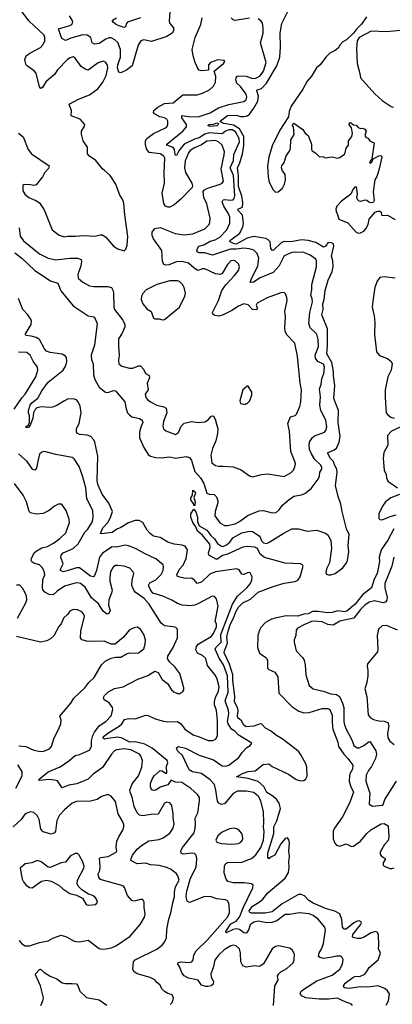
# Model space of a CAD drawing. Extents: x 1839239 to 1929705, y 762242 to 910352.
# Tile 315 of 429: x 1875264 to 1878688, y 872965 to 882019. Entities that reach past the tile are written whole.
import ezdxf

# ---------------------------------------------------------------- set-up
doc = ezdxf.new("R2010")
doc.units = 0

msp = doc.modelspace()

# ---------------------------------------------------------------- linework, layer by layer
at = {"layer": '0CON10XD'}
for points in [[(1875254.6, 880974.6), (1875295, 880940.8), (1875342.2, 880825), (1875374, 880784), (1875534, 880675), (1875529.7, 880650.3), (1875495.7, 880614.3), (1875475, 880573.3), (1875415, 880498.8), (1875395, 880493.8), (1875365, 880501.2), (1875305, 880502.5), (1875292.5, 880495), (1875293.3, 880445), (1875310, 880415), (1875347.5, 880385), (1875412.5, 880355), (1875445, 880334), (1875489.6, 880269.6), (1875564, 880085), (1875625.8, 880035.8), (1875675, 880022.5), (1875705, 880029.5), (1875775, 880027.1), (1875855, 880035.6), (1875955, 880029.4), (1876005, 880041.9), (1876025, 880040.6), (1876055, 880020), (1876125, 879936.7), (1876165, 879912.5), (1876225, 879893.3), (1876240.7, 879909.3), (1876253.3, 879945), (1876259.2, 880025), (1876230.8, 880225), (1876222.3, 880332.3), (1876209.5, 880369.5), (1876185.8, 880405.8), (1876147.1, 880505), (1876095.6, 880585), (1876045, 880631.4), (1876025, 880646), (1875965, 880723.3), (1875905, 880763.8), (1875886.7, 880785), (1875887.3, 880847.3), (1875847.1, 880905), (1875832.5, 880965), (1875832, 880995), (1875859.5, 881040.5), (1875861.5, 881055), (1875820, 881105), (1875736.7, 881135), (1875738.9, 881185), (1875718.8, 881235), (1875725.9, 881244.1), (1875803.6, 881286.4), (1875905, 881328.9), (1875985, 881385.7), (1876029.5, 881445), (1876060, 881505), (1876073.5, 881575), (1876069.8, 881599.8), (1876056.4, 881626.4), (1876035, 881638.6), (1875985, 881623.3), (1875895, 881554.4), (1875864.7, 881564.7), (1875829.4, 881589.4), (1875775, 881666), (1875755, 881676.2), (1875728.3, 881668.3), (1875705, 881652.5), (1875611.1, 881558.9), (1875584, 881515), (1875505, 881447.1), (1875475, 881396.7), (1875457.5, 881387.5), (1875445, 881400), (1875415, 881526), (1875397, 881547), (1875327.8, 881597.8), (1875320, 881610), (1875312.4, 881652.4), (1875322.5, 881685), (1875358.3, 881711.7), (1875456.8, 881763.2), (1875480.1, 881789.9), (1875495.4, 881825), (1875496.2, 881855), (1875490, 881875), (1875351.5, 882005), (1875282.5, 882095)], [(1876644.7, 882095), (1876638.8, 882005), (1876645, 881984.3), (1876677.5, 881942.5), (1876676.7, 881915), (1876665.7, 881895), (1876616.1, 881863.9), (1876475, 881816.9), (1876405, 881834.2), (1876376.6, 881823.4), (1876354.3, 881785.7), (1876299.3, 881595), (1876245, 881554), (1876195, 881530.8), (1876175, 881536), (1876162.8, 881575), (1876166.5, 881605), (1876191.5, 881675), (1876189.4, 881745), (1876165, 881807.8), (1876140, 881835), (1876105, 881850.4), (1876085, 881852.1), (1876055, 881839.2), (1875995, 881798.4), (1875952.9, 881792.9), (1875930.6, 881805), (1875916.7, 881855), (1875885, 881876.6), (1875845, 881878.4), (1875735, 881848.8), (1875685, 881826.5), (1875651.4, 881845), (1875640.9, 881870.9), (1875620.8, 881935), (1875726, 881964), (1875742.5, 881975), (1875751.1, 881995), (1875747.8, 882015), (1875722.9, 882055)], [(1877628.6, 874651.4), (1877660.7, 874765), (1877649.3, 874815), (1877625, 874851.3), (1877582.7, 874885), (1877535, 874912.2), (1877508.6, 874968.6), (1877455, 875011.9), (1877365, 875040.6), (1877256.7, 875055), (1877312, 875088), (1877365, 875106.2), (1877428.1, 875111.9), (1877501.7, 875168.3), (1877554.4, 875174.4), (1877585, 875151.2), (1877735, 875081.5), (1877805, 875031.9), (1877845, 875018.1), (1877876.8, 875023.2), (1877893.6, 875036.4), (1877905, 875062.5), (1877903.1, 875145), (1877893.8, 875175), (1877848.7, 875258.7), (1877831.1, 875285), (1877805, 875307.1), (1877676.5, 875406.5), (1877625, 875435.9), (1877569.8, 875479.8), (1877522.7, 875505), (1877491, 875541), (1877475, 875544.1), (1877417.1, 875522.9), (1877345, 875515.3), (1877325, 875532.3), (1877301.8, 875571.8), (1877269.6, 875599.6), (1877265.8, 875615), (1877272.2, 875665), (1877266.9, 875695), (1877236.9, 875745), (1877241.6, 875795), (1877223.8, 875945), (1877223.6, 875995), (1877191.1, 876091.1), (1877144.8, 876195.2), (1877147.2, 876215), (1877175.2, 876285), (1877168.4, 876345), (1877180.8, 876395), (1877198.3, 876455), (1877230.7, 876525), (1877249.4, 876575), (1877275, 876617.4), (1877314.7, 876655), (1877385, 876688.8), (1877457, 876753), (1877595, 876807.9), (1877695, 876836.6), (1877795, 876853.3), (1877819.4, 876865), (1877841.2, 876895), (1877868.9, 876995), (1877864.4, 877005), (1877843.8, 877015), (1877705, 877022.1), (1877515, 877071.8), (1877474.7, 877105), (1877450.6, 877155), (1877425, 877167.1), (1877355, 877174.5), (1877315, 877168), (1877174.4, 877105), (1877128.7, 877091.3), (1877075, 877055.8), (1877001.2, 877095), (1877000.8, 877115), (1877015.5, 877164.5), (1877011.2, 877195), (1876940.9, 877280.9), (1876899.1, 877315), (1876884.3, 877355), (1876855.6, 877395), (1876836.2, 877445), (1876838, 877475), (1876865, 877517.5), (1876884.4, 877494.4), (1876897.3, 877445), (1876898.8, 877405), (1876913.9, 877363.9), (1876985, 877323.3), (1877021.9, 877275), (1877055, 877246.1), (1877082.2, 877202.2), (1877118.1, 877178.1), (1877135, 877174.4), (1877165, 877188.5), (1877194.3, 877215), (1877224.3, 877255), (1877305, 877299.6), (1877375, 877315.3), (1877405, 877310.9), (1877465, 877272.1), (1877475, 877261.4), (1877486.2, 877225), (1877505, 877208.9), (1877535, 877203.2), (1877564.2, 877215.8), (1877685, 877294.5), (1877765, 877336.5), (1877825, 877336.5), (1877905, 877316.4), (1877995, 877323.9), (1878075, 877298.2), (1878099.4, 877279.4), (1878123.8, 877225), (1878129.4, 877155), (1878110.5, 877025), (1878085, 876970), (1878078, 876935), (1878085, 876920), (1878103, 876913), (1878125, 876913.3), (1878165, 876925.6), (1878232.7, 876977.3), (1878268.2, 877025), (1878277, 877045), (1878290.5, 877125), (1878284.3, 877185), (1878292.4, 877285), (1878267.4, 877337.4), (1878226.6, 877496.6), (1878215.7, 877565), (1878189.7, 877635), (1878167.7, 877735), (1878181.8, 877855), (1878178.4, 877885), (1878156.7, 877925), (1878148.2, 877955), (1878120.9, 877985), (1878094, 878035), (1878155, 878062.5), (1878175, 878078.6), (1878200.8, 878135), (1878208.2, 878185), (1878191.6, 878315), (1878193, 878425), (1878152.7, 878535), (1878161.6, 878655), (1878147.5, 878745), (1878147.9, 878785), (1878134.1, 878865), (1878087.1, 878945), (1878094.1, 879025), (1878093.8, 879175), (1878041.5, 879305), (1878053.4, 879355), (1878051.1, 879405), (1878061.9, 879445), (1878071.1, 879528.9), (1878100.4, 879625), (1878136.5, 879703.5), (1878143.9, 879746.1), (1878142.6, 879802.6), (1878130.2, 879845), (1878152.3, 879935), (1878147.4, 879957.4), (1878125, 879968.8), (1878095, 879965.4), (1878075, 879935.6), (1878055, 879925.5), (1877985, 879969.2), (1877915, 879988.4), (1877855, 879994.7), (1877755, 879976.2), (1877695, 879977.8), (1877671, 879969), (1877595, 879896.9), (1877585, 879898.1), (1877573.4, 879915), (1877565, 879977.5), (1877548.1, 879995), (1877525.8, 880005.8), (1877415, 880025.4), (1877355, 880008.2), (1877255, 879955.2), (1877235, 879956.6), (1877197.8, 879975), (1877196.5, 879985), (1877205.5, 879995), (1877286.1, 880055), (1877314.7, 880115), (1877322, 880145), (1877312.1, 880222.1), (1877272.5, 880265), (1877270, 880275), (1877310.8, 880295), (1877316.2, 880333.8), (1877304.9, 880395), (1877274.9, 880485), (1877276, 880585), (1877267.1, 880655), (1877288.7, 880701.3), (1877310.5, 880785), (1877323.4, 880865), (1877323.5, 880943.5), (1877285.6, 881015.6), (1877227.9, 881047.9), (1877140.8, 881065), (1877108.3, 881078.3), (1877106.7, 881085), (1877175, 881136.9), (1877255, 881140.5), (1877295, 881128.1), (1877325, 881127.8), (1877354.5, 881135), (1877375, 881150.6), (1877415.4, 881204.6), (1877451.4, 881268.6), (1877458.8, 881315), (1877444.4, 881365), (1877447.6, 881372.4), (1877485, 881385.5), (1877532.8, 881435), (1877626.7, 881595), (1877655.4, 881675), (1877661.9, 881765), (1877658.1, 881895), (1877674.4, 881985), (1877730, 882095)], [(1875218.9, 879875), (1875284.8, 879824.8), (1875402.3, 879712.3), (1875547.2, 879617.2), (1875615.5, 879595.5), (1875641.4, 879525), (1875755, 879386.9), (1875895, 879296), (1875945, 879285.8), (1875959.3, 879269.3), (1875976.9, 879225), (1875951.8, 879025), (1875920.3, 878935), (1875924.1, 878895), (1875940.3, 878855), (1875942.3, 878752.3), (1875955, 878710), (1875995, 878640.8), (1876053.4, 878593.4), (1876075, 878590.9), (1876125, 878608.8), (1876145.4, 878605), (1876229.5, 878505), (1876241.7, 878441.7), (1876256.5, 878405), (1876272.2, 878385), (1876295.4, 878365.4), (1876365, 878352.2), (1876390.8, 878335), (1876396.7, 878315), (1876377.1, 878272.9), (1876364.1, 878225), (1876366.8, 878175), (1876404.1, 878085), (1876445, 878019.2), (1876465, 878005.7), (1876515.8, 877994.2), (1876565, 877990.6), (1876645, 877999.4), (1876695, 877985.5), (1876795, 878003.1), (1876825, 877994), (1876843.7, 877963.7), (1876874.6, 877864.6), (1876927.3, 877807.3), (1876955.4, 877755), (1876985, 877665.8), (1877005, 877654.5), (1877052.9, 877652.9), (1877071.9, 877631.9), (1877084.3, 877595), (1877084.2, 877575.8), (1877060.8, 877495), (1877059.1, 877455), (1877102.4, 877392.4), (1877145, 877368.1), (1877175, 877367.5), (1877245, 877383.5), (1877285, 877403.6), (1877365, 877462.2), (1877465, 877502.5), (1877505, 877504.2), (1877585, 877484), (1877621.7, 877488.3), (1877648.8, 877511.2), (1877678, 877555), (1877724, 877595), (1877785, 877635.8), (1877855, 877648.8), (1877885, 877660.8), (1877943.5, 877706.5), (1878007.1, 877792.9), (1878018.8, 877821.2), (1878023.3, 877856.7), (1878040.9, 877885), (1878040, 877905), (1878029.3, 877925), (1877977.6, 877975), (1877945, 878026.9), (1877928.7, 878065), (1877924.9, 878105), (1877928.6, 878135), (1877950.6, 878175), (1877975, 878191.9), (1878065, 878226), (1878077.9, 878242.1), (1878086.1, 878273.9), (1878077.1, 878337.1), (1878030.4, 878425), (1878022.1, 878475), (1878029.2, 878549.2), (1878019.7, 878625), (1878034.6, 878665), (1878039.6, 878715), (1878058.4, 878765), (1878066.7, 878825), (1878055, 878850.6), (1878005, 878875.5), (1877981.6, 878905), (1877980.3, 878935), (1878009.8, 879015), (1878008, 879078), (1877995.7, 879125.7), (1877935, 879183.8), (1877922.3, 879225), (1877931.9, 879325), (1877954.3, 879424.3), (1877952.7, 879452.7), (1877940.6, 879485), (1877950.4, 879535), (1877947.8, 879585), (1877993.1, 879745), (1877991.9, 879801.9), (1877985, 879817.1), (1877935, 879852.9), (1877875, 879878.2), (1877795, 879882), (1877765, 879877.8), (1877695, 879848.5), (1877650.3, 879755), (1877593.5, 879695), (1877475, 879644.6), (1877414.4, 879604.4), (1877383.3, 879603.3), (1877390.6, 879630.6), (1877451.8, 879755), (1877461.6, 879825), (1877447.5, 879867.5), (1877415, 879897.9), (1877372, 879912), (1877325, 879917.6), (1877252.9, 879907.1), (1877201.8, 879908.2), (1877035, 879852.9), (1876965, 879873.8), (1876913.5, 879873.5), (1876895.6, 879885), (1876893.6, 879893.6), (1876897.1, 879915), (1876910, 879935), (1876955, 879949.5), (1877015, 879982.8), (1877060, 879995), (1877105, 880017.7), (1877167.8, 880085), (1877196.4, 880146.4), (1877196.2, 880203.8), (1877184.1, 880235), (1877140.2, 880305), (1877125.4, 880345), (1877135, 880362.5), (1877145, 880365.9), (1877205, 880358.2), (1877225, 880362.2), (1877236.5, 880375), (1877242, 880398), (1877230.1, 880585), (1877198.8, 880655), (1877227.8, 880725), (1877231.7, 880778.3), (1877285.3, 880894.7), (1877281.4, 880925), (1877246.5, 880986.5), (1877215.6, 881005), (1877185, 881006), (1877157.1, 880995), (1877125, 880970), (1877005, 880977.6), (1876965, 880966), (1876915, 880931.6), (1876869.9, 880920.1), (1876774.6, 880875), (1876727.2, 880812.8), (1876705, 880768.5), (1876694.1, 880775), (1876686, 880825), (1876675, 880843.5), (1876625, 880860.9), (1876617.5, 880865), (1876615.7, 880875), (1876764.7, 880995), (1876795.8, 881034.2), (1876795.7, 881055), (1876755.5, 881115), (1876753, 881137), (1876815, 881128.2), (1876905, 881126.6), (1877015, 881162.1), (1877090.3, 881209.7), (1877185, 881239.6), (1877323.4, 881266.6), (1877345, 881282.5), (1877352, 881308), (1877346, 881335), (1877294.6, 881405), (1877259.6, 881435), (1877250.7, 881465), (1877252.9, 881485), (1877262, 881498), (1877275, 881502), (1877345, 881498.7), (1877405, 881478.6), (1877435, 881480), (1877475, 881504), (1877505.5, 881544.5), (1877530.3, 881625), (1877476.2, 881805), (1877500.5, 881895), (1877502.8, 881942.8), (1877496.4, 881986.4), (1877479.7, 882009.7), (1877455, 882025.7)], [(1876375, 882037.3), (1876253.9, 881996.1), (1876244.4, 881985), (1876235.5, 881954.5), (1876221.9, 881948.1), (1876155, 881971.8), (1876124, 881995), (1876116, 882005), (1876118, 882015), (1876154.1, 882035.9)], [(1876725, 878221.2), (1876748.7, 878281.3), (1876775, 878310), (1876847.3, 878322.7), (1876905, 878314.4), (1876965, 878321.4), (1876995, 878337.8), (1877025, 878372.5), (1877037, 878377), (1877045, 878373.8), (1877060.6, 878345), (1877086.2, 878256.2), (1877083.5, 878215), (1877067.8, 878145), (1877035.7, 878075), (1877019.4, 878015), (1877031.4, 877945), (1877065, 877919.4), (1877092.4, 877912.4), (1877135, 877914.3), (1877225, 877905.5), (1877299.1, 877879.1), (1877375, 877824.3), (1877405, 877814.4), (1877485, 877835.5), (1877545, 877841.1), (1877695, 877819.2), (1877760, 877855), (1877780, 877875), (1877794, 877906), (1877798, 877935), (1877794, 877955), (1877757, 878047), (1877742.9, 878235), (1877728.8, 878305), (1877754.3, 878365.7), (1877795, 878378), (1877807.4, 878392.6), (1877837.4, 878462.6), (1877846.9, 878505), (1877853.3, 878615), (1877841.9, 878675), (1877818.5, 878925), (1877793.3, 879045), (1877720.6, 879120.6), (1877704.5, 879154.5), (1877701.1, 879185), (1877707.5, 879285), (1877701.2, 879335), (1877723.3, 879435), (1877720, 879465), (1877707, 879497), (1877695, 879510), (1877665, 879506.7), (1877539.7, 879460.3), (1877446.6, 879413.4), (1877436, 879395), (1877447.5, 879365), (1877445, 879352), (1877405, 879354.2), (1877365, 879397.5), (1877325, 879404.4), (1877275, 879383.3), (1877214.7, 879345.3), (1877135, 879306.1), (1877095, 879293.8), (1877057.1, 879297.1), (1877040, 879310), (1877037.1, 879325), (1877091.4, 879435), (1877121.5, 879528.5), (1877158.7, 879581.3), (1877239.2, 879665), (1877275, 879712), (1877284.3, 879745), (1877275.7, 879775), (1877245, 879800.8), (1877225, 879805.6), (1877205, 879802), (1877175, 879768.8), (1877125, 879683.3), (1877105.8, 879674.2), (1877065, 879682.5), (1876965, 879728.5), (1876945, 879727.8), (1876905, 879713.3), (1876894, 879715), (1876865, 879736.2), (1876815, 879779.2), (1876755, 879795.3), (1876706.5, 879793.5), (1876635.3, 879764.7), (1876605, 879762.5), (1876588.9, 879768.9), (1876576.8, 879796.8), (1876569.2, 879895), (1876493.1, 880005), (1876481.9, 880035), (1876482.5, 880065), (1876505, 880098.8), (1876555, 880107.5), (1876693.4, 880053.4), (1876775, 880040.9), (1876855, 880050), (1876964.2, 880095), (1877004.2, 880135), (1877012.5, 880155), (1877015.8, 880195), (1876983.8, 880325), (1876957.5, 880385), (1876951.4, 880438.6), (1876961.2, 880455), (1876983, 880467), (1877106.2, 880505), (1877124.4, 880515.6), (1877135.8, 880535), (1877116, 880645), (1877144.7, 880775.3), (1877146.1, 880805), (1877125.3, 880865.3), (1877091.5, 880895), (1877065, 880908.1), (1876985, 880903), (1876935, 880869.1), (1876865, 880837.5), (1876830.8, 880815), (1876814.7, 880795), (1876785, 880720), (1876778.2, 880655), (1876788.2, 880615), (1876845.4, 880515.4), (1876851.4, 880495), (1876849.2, 880475), (1876745, 880367.5), (1876685, 880317.5), (1876645, 880296.2), (1876625, 880296.2), (1876604.1, 880304.1), (1876587.7, 880327.7), (1876574.4, 880425), (1876594.5, 880515), (1876593.2, 880613.2), (1876596.8, 880745), (1876590.4, 880765), (1876555, 880786.2), (1876455, 880796.4), (1876430.7, 880830.7), (1876421.8, 880871.8), (1876419.6, 880905), (1876432.3, 880927.7), (1876495, 880970.9), (1876598.3, 881021.7), (1876615.8, 881035), (1876626.7, 881055), (1876627.1, 881085), (1876615.4, 881105), (1876595, 881117.6), (1876552.9, 881125), (1876503.1, 881153.1), (1876494.2, 881165), (1876497.1, 881185), (1876532.5, 881215), (1876595, 881246.7), (1876675, 881253.9), (1876765, 881327.3), (1876895, 881328.9), (1876945, 881342.5), (1877007.2, 881372.8), (1877045, 881408.8), (1877062.5, 881445), (1877066, 881495), (1877052.5, 881545), (1877069.5, 881560.5), (1877136, 881615), (1877148.8, 881635), (1877143.6, 881643.6), (1877085, 881651.1), (1877016.7, 881625), (1877000, 881605), (1877000, 881555), (1876935, 881549.2), (1876915, 881554), (1876900.7, 881570.7), (1876875.8, 881625), (1876857, 881687), (1876850.6, 881745), (1876875.8, 881855), (1876927.5, 881975), (1876940, 882035)], [(1877375, 882033.8), (1877245, 882010), (1877225, 882017.9), (1877206.4, 882035)], [(1878450.9, 882045), (1878405, 881976.7), (1878358.4, 881931.6), (1878332, 881895), (1878267.5, 881835), (1878234.9, 881815.1), (1878207.3, 881785), (1878192.1, 881757.9), (1878165, 881736.2), (1878115, 881712.2), (1878076.7, 881675), (1878024.4, 881605), (1877993.4, 881576.6), (1877945, 881500.8), (1877905, 881452.5), (1877865, 881380), (1877760, 881225), (1877739.4, 881175), (1877734, 881126), (1877655, 881003.3), (1877585, 880860), (1877554.2, 880754.2), (1877541.7, 880671.7), (1877546.7, 880575), (1877556.7, 880525), (1877593.3, 880455), (1877615, 880432.5), (1877640, 880435), (1877679.3, 880470.7), (1877697.5, 880505), (1877706.7, 880545), (1877702.5, 880595), (1877676.2, 880636.2), (1877670, 880655), (1877673.3, 880675), (1877693.3, 880705), (1877713.9, 880766.1), (1877745, 880810), (1877752.5, 880835), (1877757.5, 880915), (1877786.4, 880963.6), (1877780, 881035), (1877772.5, 881045), (1877773, 881057), (1877782.5, 881067.5), (1877865, 881007.5), (1877887.5, 880975), (1877916.7, 880955), (1877947.5, 880875), (1877947.5, 880825), (1877953, 880813), (1877985, 880792.5), (1878015, 880760), (1878055, 880756.7), (1878075, 880747.5), (1878135, 880756.2), (1878185, 880746.2), (1878205, 880750), (1878248.3, 880781.7), (1878256.7, 880795), (1878264.1, 880835.9), (1878286.7, 880865), (1878287.5, 880905), (1878317.5, 880945), (1878322.5, 880975), (1878313, 881023), (1878293.3, 881055), (1878295, 881070), (1878305, 881072.5), (1878333.3, 881053.3), (1878355, 881047.5), (1878375, 881027.5), (1878395, 881017.5), (1878415, 881020), (1878435, 881012.5), (1878447.5, 880995), (1878437.5, 880955), (1878445, 880940), (1878465, 880930), (1878485, 880902.5), (1878522.5, 880885), (1878501.7, 880738.3), (1878487.5, 880725), (1878480, 880705), (1878485, 880700), (1878502.5, 880715), (1878511.7, 880738.3), (1878565, 880767.5), (1878585, 880770), (1878593.3, 880755), (1878564.1, 880635.9), (1878545, 880577.5), (1878526.7, 880545), (1878513.3, 880435), (1878522.5, 880355), (1878513, 880337), (1878495, 880333.3), (1878471.7, 880341.7), (1878455, 880357.5), (1878435, 880360), (1878395, 880347.5), (1878385, 880350), (1878370, 880365), (1878362.5, 880385), (1878370, 880415), (1878363.3, 880465), (1878355, 880482.5), (1878345, 880480), (1878325, 880456), (1878307.1, 880412.9), (1878220.7, 880349.3), (1878179.2, 880305), (1878169.4, 880275), (1878171.4, 880255), (1878186.2, 880226.2), (1878196.7, 880185), (1878280.7, 880150.7), (1878355, 880064.2), (1878375, 880056), (1878395, 880058), (1878425.6, 880074.4), (1878445.6, 880094.4), (1878466, 880135), (1878476.4, 880183.6), (1878531.7, 880248.3), (1878555, 880257.5), (1878575, 880257.5), (1878585, 880250), (1878588.8, 880225), (1878595, 880218.8), (1878645, 880221.2), (1878715, 880181.2)], [(1878795, 881921.2), (1878635, 881906), (1878495, 881912), (1878385, 881855.8), (1878366, 881825), (1878360, 881755), (1878365.8, 881615), (1878391.2, 881525), (1878396.2, 881485), (1878527.3, 881337.3), (1878595.5, 881275.5), (1878679.4, 881219.4), (1878695, 881215.8)], [(1877015, 881036.9), (1876993.3, 881045), (1877006.7, 881055), (1877045, 881059.1), (1877075, 881070.6), (1877090, 881065), (1877089.2, 881055), (1877075, 881043.1), (1877015, 881036.9)], [(1875260, 880105), (1875268.7, 880028.7), (1875298.6, 879985), (1875445, 879865.6), (1875527, 879827), (1875595, 879811.5), (1875725.5, 879824.5), (1875795, 879824.4), (1875828.8, 879815), (1875832.9, 879795), (1875827.1, 879755), (1875797.8, 879675), (1875802.8, 879642.8), (1875844.6, 879604.6), (1875905, 879570), (1875945, 879564.3), (1876075, 879564.3), (1876108.8, 879555), (1876121.3, 879531.3), (1876125.5, 879505.5), (1876128.5, 879375), (1876135, 879354.2), (1876211.9, 879255), (1876231.9, 879215), (1876229.4, 879195), (1876205, 879136.2), (1876171.4, 879085), (1876171.1, 879015), (1876179.4, 878935), (1876170.8, 878885), (1876176, 878855), (1876202.1, 878832.1), (1876273.2, 878813.2), (1876305, 878815.5), (1876355, 878834.6), (1876375, 878835.5), (1876402.7, 878805), (1876421.9, 878765), (1876455, 878747.1), (1876456.9, 878725), (1876437, 878675), (1876443.5, 878615), (1876417.5, 878575), (1876424.6, 878544.6), (1876439.2, 878525), (1876466, 878506), (1876525, 878474.6), (1876589.6, 878459.6), (1876611.4, 878445), (1876615.6, 878405), (1876585.6, 878325), (1876580.6, 878280.6), (1876586.2, 878255), (1876608.3, 878238.3), (1876695, 878204.3), (1876725, 878221.2)], [(1878715, 879641.1), (1878615, 879655.6), (1878575, 879649.2), (1878550, 879615), (1878527.8, 879555), (1878512.1, 879455), (1878504.6, 879375), (1878522.1, 879295), (1878527.9, 879235), (1878523.5, 879125), (1878543.5, 878965), (1878571.7, 878931.7), (1878645, 878904.3), (1878678, 878875), (1878687.5, 878855), (1878677.8, 878795), (1878648.1, 878735), (1878624.4, 878614.4), (1878622.2, 878545), (1878632.9, 878405), (1878646, 878385), (1878675, 878364.2), (1878705, 878354.3)], [(1876575, 879257.5), (1876595, 879262.5), (1876733.3, 879375), (1876782, 879475), (1876787.5, 879505), (1876775.5, 879555.5), (1876762, 879585), (1876731.7, 879611.7), (1876715, 879617.5), (1876645, 879616.5), (1876525.6, 879584.4), (1876425.7, 879534.3), (1876395, 879500), (1876385, 879477.5), (1876380.8, 879445), (1876395, 879406.7), (1876435, 879356.2), (1876473.3, 879335), (1876492.5, 879275), (1876505, 879267.5), (1876545, 879267.5), (1876575, 879257.5)], [(1878322.5, 872955), (1878315, 872966.7), (1878255, 872986), (1878180.7, 873020.7), (1878105, 873011.8), (1878015, 873012.7), (1877892.5, 873025), (1877853.2, 873043.2), (1877842, 873065), (1877850, 873085), (1877865, 873098), (1877995, 873180), (1878137.4, 873232.6), (1878205, 873286.9), (1878231.9, 873335), (1878235.5, 873375.5), (1878227.5, 873395), (1878215, 873405.7), (1878175, 873408.1), (1878135, 873396.7), (1878055, 873386.9), (1878022.5, 873395), (1878010, 873405), (1878015, 873437.8), (1878038.1, 873471.9), (1878057.3, 873525), (1878074.6, 873645), (1878068.5, 873675), (1878005, 873751.9), (1877961.2, 873781.2), (1877925, 873796.2), (1877834.6, 873805.4), (1877745, 873788.9), (1877705, 873788.9), (1877627.3, 873732.7), (1877581.7, 873718.3), (1877535, 873714.7), (1877455, 873728.7), (1877415, 873719.7), (1877381.8, 873695), (1877366.8, 873645), (1877345, 873619.1), (1877325, 873620.4), (1877285, 873651.9), (1877255, 873658.9), (1877227.6, 873652.4), (1877161.9, 873621.9), (1877157.5, 873635), (1877205, 873704.7), (1877255, 873730.2), (1877283.4, 873765), (1877316.8, 873853.2), (1877407.5, 874035), (1877408.9, 874058.9), (1877395, 874072.5), (1877327.2, 874082.8), (1877225, 874082.5), (1877176.9, 874095), (1877163.1, 874115), (1877143.3, 874175), (1877145.7, 874235), (1877155, 874256.8), (1877175, 874269.3), (1877305, 874272), (1877393.4, 874306.6), (1877435, 874339.2), (1877481.8, 874405), (1877505.2, 874475), (1877510.8, 874555), (1877505.3, 874594.7), (1877509.1, 874635), (1877504.4, 874735), (1877479.1, 874835), (1877458.5, 874875), (1877415, 874910.9), (1877345, 874924.5), (1877265, 874925.4), (1877227.1, 874902.9), (1877145, 874808.9), (1877115, 874802.9), (1877095, 874814.2), (1877083.1, 874833.1), (1877067.1, 874935), (1877055.3, 874985.3), (1877015, 875029.6), (1876935, 875087.7), (1876852.7, 875102.7), (1876822, 875122), (1876761.8, 875251.8), (1876715.7, 875295), (1876706, 875324), (1876725, 875333.8), (1876788.7, 875318.7), (1876914.2, 875254.2), (1877045, 875214.1), (1877125, 875158.7), (1877155, 875153.3), (1877185, 875162.3), (1877279.5, 875235), (1877309.8, 875280.2), (1877352.9, 875325), (1877383.8, 875345), (1877396.7, 875365), (1877271.5, 875441.5), (1877241.5, 875475), (1877212.3, 875495), (1877181.3, 875545), (1877174.3, 875565), (1877185.2, 875635), (1877184.1, 875665.9), (1877153.9, 875755), (1877180.2, 875835), (1877172.7, 875985), (1877137.5, 876085), (1877098.2, 876148.2), (1877060.8, 876229.2), (1877067.8, 876245), (1877115.2, 876295), (1877113.3, 876365), (1877218.9, 876645), (1877265, 876717.5), (1877352.5, 876795), (1877385, 876834.2), (1877398.6, 876865), (1877402, 876895), (1877382.7, 876932.7), (1877365, 876935.7), (1877325, 876915.8), (1877305, 876918.8), (1877279.8, 876959.8), (1877257.6, 876967.6), (1877065, 876940), (1877011, 876919), (1876935, 876847.3), (1876895, 876834), (1876867.3, 876867.3), (1876843.6, 876883.6), (1876785, 876879.5), (1876735, 876891.4), (1876712.6, 876902.6), (1876707.5, 876915), (1876733.5, 876965), (1876767.8, 877002.2), (1876793.2, 877065), (1876805.8, 877145), (1876785, 877178.8), (1876757.3, 877187.3), (1876685, 877194.4), (1876625, 877213.5), (1876555, 877257.3), (1876495, 877270), (1876463.6, 877293.6), (1876436, 877326), (1876395, 877396), (1876363.6, 877413.6), (1876325, 877412.5), (1876265, 877391.1), (1876195, 877349.5), (1876156.7, 877333.3), (1876115, 877301.9), (1876015, 877289.4), (1876006, 877295), (1876028.2, 877345), (1876073.9, 877396.1), (1876099.5, 877440.5), (1876116.9, 877496.9), (1876083.6, 877573.6), (1876022.7, 877655), (1875981.6, 877745), (1875977.2, 877785), (1875982.2, 878005), (1875954.6, 878135), (1875945, 878155.5), (1875918.5, 878185), (1875885, 878196.7), (1875814, 878204), (1875795.7, 878215), (1875787.7, 878227.7), (1875787.3, 878255), (1875811.8, 878308.2), (1875829.4, 878405), (1875819.6, 878465), (1875801.2, 878505), (1875785, 878522.2), (1875755, 878531.6), (1875705, 878529), (1875675, 878514.7), (1875605, 878470.8), (1875565, 878456.9), (1875535, 878451.8), (1875465, 878458.4), (1875421, 878449), (1875405.7, 878434.3), (1875390, 878405), (1875384.2, 878355), (1875365, 878297.5), (1875345, 878270), (1875322.5, 878265), (1875320, 878275), (1875346.7, 878293.3), (1875354, 878315), (1875355.8, 878375), (1875345, 878402.5), (1875344, 878425), (1875360.4, 878475), (1875375.5, 878495), (1875431.2, 878538.8), (1875467.3, 878605), (1875525.4, 878685), (1875665.3, 878794.7), (1875688.5, 878835), (1875696.4, 878875), (1875693.7, 878913.7), (1875685, 878925.5), (1875655, 878941.8), (1875545, 878958.5), (1875510.2, 878970.2), (1875491.4, 878991.4), (1875445, 879078.6), (1875415, 879097.5), (1875370.6, 879109.4), (1875324.4, 879114.4), (1875316, 879125), (1875369.3, 879215), (1875372.3, 879245), (1875366.9, 879265), (1875339.6, 879305), (1875294.3, 879354.3), (1875254.8, 879454.8)], [(1875215, 878436.9), (1875285.7, 878544.3), (1875315.4, 878575), (1875411.5, 878735), (1875431.1, 878795), (1875427.1, 878825), (1875388.3, 878878.3), (1875360, 878935), (1875328.9, 878958.9), (1875252.6, 878962.6)], [(1877335, 878480), (1877345, 878490), (1877355, 878490), (1877375, 878510), (1877396.2, 878565), (1877398.8, 878595), (1877365, 878650), (1877355, 878650), (1877316.4, 878613.6), (1877287.5, 878515), (1877295, 878490), (1877335, 878480)], [(1878766.4, 878275), (1878681.2, 878235), (1878643.6, 878195), (1878646.5, 878105), (1878610.9, 878039.1), (1878603.9, 877985), (1878614.6, 877875), (1878633.3, 877835), (1878635.6, 877805), (1878647.1, 877775), (1878735, 877712.9)], [(1876245, 875389.4), (1876205, 875411.1), (1876165, 875420.6), (1876070, 875410), (1876045, 875402), (1876031.1, 875411.1), (1876035, 875428), (1876082, 875465), (1876179, 875521), (1876203.8, 875545), (1876227.1, 875582.9), (1876265, 875594.2), (1876325, 875590), (1876425, 875623.3), (1876445, 875621.5), (1876509.8, 875589.8), (1876586.9, 875566.9), (1876625, 875561.5), (1876715, 875564.5), (1876745, 875544.3), (1876785, 875491.5), (1876865, 875438.2), (1876907.4, 875427.4), (1876995, 875390), (1877040.5, 875389.5), (1877067, 875403), (1877082.7, 875437.3), (1877081.2, 875575), (1877074, 875665), (1877063.9, 875693.9), (1877054.7, 875715), (1877054.2, 875745.8), (1877064.7, 875785), (1877091.8, 875845), (1877098.7, 875885), (1877080.4, 875955), (1877065, 875988.6), (1876990.9, 876080.9), (1876975, 876145.8), (1876945, 876172.5), (1876897.1, 876195), (1876882.5, 876225), (1876889.5, 876255), (1876903.8, 876275), (1877025, 876347.3), (1877045.8, 876374.2), (1877072.9, 876435), (1877072.9, 876462.9), (1877060, 876485), (1877088.5, 876625), (1877074.3, 876694.3), (1877055.5, 876715.5), (1877033.2, 876716.8), (1876915, 876652.9), (1876873.3, 876635), (1876831.4, 876628.6), (1876756.7, 876635), (1876715, 876650.5), (1876661.7, 876681.7), (1876579.1, 876719.1), (1876488.6, 876745), (1876465.2, 876775), (1876447.3, 876815), (1876459.3, 876840.7), (1876515, 876866.8), (1876564.1, 876915.9), (1876583.6, 876955), (1876587.3, 876987.3), (1876582.5, 877005), (1876515, 877061.5), (1876409.8, 877109.8), (1876330, 877155), (1876265, 877181.1), (1876235, 877185.5), (1876155, 877169.6), (1876115, 877170.4), (1876025, 877112.7), (1875998.1, 877075), (1875969.6, 876955), (1875952.5, 876907.5), (1875943.1, 876896.9), (1875915, 876902.3), (1875815, 876978.4), (1875785, 876977.8), (1875699.2, 876950.8), (1875665, 876942.2), (1875640, 876955), (1875638.6, 876965), (1875662.7, 877015), (1875642.5, 877075), (1875644, 877095), (1875664, 877115), (1875754.5, 877155), (1875801.4, 877198.6), (1875863.8, 877306.2), (1875889.7, 877335), (1875933.6, 877405), (1875940.5, 877445), (1875937.3, 877505), (1875881.6, 877611.6), (1875873.1, 877715), (1875842.7, 877822.7), (1875810, 877910), (1875765, 877982), (1875745, 877992.5), (1875595, 878020.9), (1875491.4, 878048.6), (1875467.9, 878042.1), (1875447.4, 878022.6), (1875431.4, 877958.6), (1875419.2, 877895), (1875403.6, 877876.4), (1875382.5, 877885), (1875334.3, 877955), (1875254.5, 878025)], [(1876647.6, 872962.4), (1876667.5, 872985), (1876678.9, 873025), (1876665, 873052.9), (1876625, 873064.3), (1876595, 873081.9), (1876574.4, 873105), (1876553.4, 873143.4), (1876523.8, 873165), (1876505, 873188.8), (1876462.4, 873212.4), (1876342.5, 873245), (1876313.8, 873265), (1876303.6, 873286.4), (1876308.8, 873355), (1876324, 873375), (1876525, 873471.4), (1876572.7, 873507.3), (1876596.2, 873535), (1876613, 873577), (1876617.4, 873652.6), (1876633.8, 873746.2), (1876654.7, 873805.3), (1876671.9, 873898.1), (1876686.9, 873955), (1876686.1, 873995), (1876697.3, 874045), (1876728.5, 874105), (1876717.5, 874145), (1876705, 874164.2), (1876655, 874204.2), (1876615, 874223.1), (1876545, 874241.4), (1876465, 874248.1), (1876425, 874262.2), (1876345, 874255.6), (1876285.9, 874285.9), (1876287.5, 874305), (1876302.2, 874335), (1876345, 874390), (1876384.4, 874425), (1876452.6, 874467.4), (1876545, 874480.8), (1876584, 874495), (1876645, 874538.6), (1876674.3, 874585), (1876682.9, 874625), (1876674.3, 874675), (1876675.8, 874715), (1876662.7, 874792.7), (1876645, 874818), (1876615.9, 874824.1), (1876595, 874813.8), (1876537, 874713), (1876469.2, 874710.8), (1876395, 874698.8), (1876365.3, 874705.3), (1876345.3, 874725.3), (1876315.4, 874785), (1876298.7, 874868.7), (1876278.5, 874915), (1876277.1, 874935), (1876297.6, 874992.4), (1876357.1, 875065), (1876386.5, 875145), (1876391.5, 875205), (1876378.2, 875245), (1876364.4, 875265), (1876285, 875303.2), (1876225, 875314.7), (1876155, 875303.1), (1876135.8, 875294.2), (1876106.9, 875265), (1876025, 875141.8), (1875938.8, 875081.2), (1875893.8, 875036.2), (1875788.5, 874991.5), (1875715, 874978.5), (1875655, 874954), (1875610.9, 875020.9), (1875585, 875026.9), (1875535, 875030.5), (1875445, 875023.3), (1875440, 875025), (1875443.3, 875035), (1875525, 875102.2), (1875635, 875147.5), (1875715, 875202.7), (1875775, 875253.8), (1875815, 875261.5), (1875905, 875300.9), (1875923.3, 875335), (1875923.3, 875386.7), (1875935.9, 875435), (1875952.5, 875467.5), (1875994, 875526), (1876055, 875564.7), (1876105, 875615.8), (1876120, 875675), (1876118.2, 875695), (1876086.7, 875736.7), (1876040, 875765), (1876034.4, 875785), (1876044.4, 875805), (1876075, 875835.6), (1876135, 875868.5), (1876216.7, 875885), (1876351.2, 875955), (1876440.7, 875989.3), (1876507.7, 876027.7), (1876536.7, 876015), (1876572.7, 875952.7), (1876623.9, 875913.9), (1876660, 875855), (1876679.3, 875839.3), (1876715, 875823.3), (1876736.4, 875823.6), (1876765, 875840), (1876772.5, 875855), (1876772.5, 875875), (1876735, 876007.5), (1876689.1, 876069.1), (1876640, 876115), (1876623.8, 876145), (1876625.8, 876165), (1876675.3, 876244.7), (1876713.1, 876335), (1876713.9, 876413.9), (1876698.3, 876428.3), (1876675.6, 876435.6), (1876595.4, 876445.4), (1876565, 876468.9), (1876453.3, 876645), (1876406.9, 876695), (1876325.4, 876755.4), (1876311.8, 876771.8), (1876296.2, 876815), (1876298.9, 876861.1), (1876314.4, 876925), (1876304.3, 876945), (1876275, 876974.2), (1876225, 876992.5), (1876165, 877000.6), (1876145, 876998.9), (1876122.2, 876985), (1876099.3, 876940.7), (1876091.5, 876885), (1876093.1, 876855), (1876113.9, 876773.9), (1876109.3, 876745), (1876083.1, 876685), (1876080.3, 876635), (1876097.1, 876585), (1876085, 876558.8), (1876065, 876552), (1876030.9, 876580.9), (1875988.3, 876648.3), (1875923, 876703), (1875865, 876799.4), (1875822.5, 876835), (1875795, 876840.6), (1875775, 876837.8), (1875675, 876808.4), (1875608.5, 876765), (1875571.3, 876728.7), (1875535, 876732.2), (1875495, 876754.3), (1875478.1, 876775), (1875475.3, 876794.7), (1875477.9, 876872.1), (1875494.4, 876915), (1875488.2, 876948.2), (1875471.3, 876981.3), (1875446.3, 877006.3), (1875395, 877020.9), (1875375, 877033.5), (1875369.2, 877045), (1875372.4, 877065), (1875398.6, 877115), (1875415, 877132.9), (1875468.9, 877161.1), (1875518.6, 877175), (1875574.2, 877205), (1875630, 877245), (1875688.7, 877301.3), (1875721.2, 877395), (1875718, 877425), (1875691.2, 877505), (1875655, 877556.7), (1875645, 877563.3), (1875616.4, 877563.6), (1875585, 877546.2), (1875534.4, 877505.6), (1875481.2, 877478.8), (1875415, 877472.5), (1875365, 877482.5), (1875352, 877495), (1875325.6, 877585), (1875296.9, 877645), (1875218, 877755)], [(1876875, 877550), (1876865, 877550), (1876863.3, 877565), (1876836, 877605), (1876838.3, 877621.7), (1876852.5, 877645), (1876855, 877692.5), (1876875, 877680.8), (1876880, 877665), (1876865.6, 877625), (1876875.5, 877585), (1876875, 877550)], [(1878755, 877652.5), (1878675, 877622.1), (1878625.5, 877585), (1878597.8, 877545), (1878565.6, 877475), (1878565, 877432), (1878575, 877423.1), (1878595, 877419.5), (1878668.8, 877451.2), (1878725, 877464.1)], [(1878701.9, 877338.1), (1878646.5, 877233.5), (1878585, 877143.3), (1878568.5, 877075), (1878571.5, 877035), (1878558.2, 876971.8), (1878548.9, 876925), (1878523.3, 876875), (1878496.1, 876793.9), (1878415, 876728.5), (1878348.7, 876645), (1878271, 876579), (1878245.3, 876574.7), (1878187.5, 876582.5), (1878135, 876566.2), (1878095, 876564.5), (1878003.2, 876576.8), (1877955, 876576.2), (1877915, 876556.1), (1877875, 876551.8), (1877820, 876535), (1877714.6, 876535.4), (1877625, 876518), (1877577.3, 876505), (1877522, 876475), (1877479.7, 876430.3), (1877467.5, 876405), (1877454.1, 876355), (1877450.5, 876245), (1877466.9, 876195), (1877525, 876152.5), (1877534.4, 876144.4), (1877542.4, 876122.4), (1877541.4, 876055), (1877555, 876042.5), (1877610.2, 876020.2), (1877636.9, 875976.9), (1877647.1, 875825), (1877765, 875702.5), (1877830.8, 875660.8), (1877875, 875645.3), (1877925, 875649.1), (1878045, 875685.4), (1878095, 875685.5), (1878115.3, 875675.3), (1878135, 875623.3), (1878134.8, 875555), (1878142.7, 875495), (1878186.6, 875375), (1878193.5, 875335), (1878243.4, 875263.4), (1878281.4, 875225), (1878326, 875165), (1878321.7, 875128.3), (1878299.2, 875085), (1878295.3, 875065.3), (1878292.7, 875015), (1878305.5, 874974.5), (1878330.9, 874915), (1878296.6, 874813.4), (1878231.6, 874688.4), (1878158.2, 874585), (1878145, 874556.2), (1878146.6, 874486.6), (1878160, 874445), (1878175, 874428.6), (1878205, 874417.5), (1878265, 874440.8), (1878315, 874415.8), (1878330.9, 874419.1), (1878395, 874466), (1878453.5, 874536.5), (1878491.1, 874568.9), (1878585, 874625.6), (1878615, 874626.7), (1878650, 874605), (1878655.8, 874505), (1878649.7, 874470.3), (1878615.8, 874435), (1878577.1, 874365), (1878576, 874345), (1878585, 874330), (1878622.5, 874305), (1878624.2, 874295), (1878605.7, 874265), (1878604, 874245), (1878615, 874234.2), (1878665, 874214.2), (1878685, 874212.5), (1878705, 874218)], [(1878703.3, 877075), (1878684.5, 876995), (1878618.5, 876835), (1878618.8, 876795), (1878642.5, 876705), (1878638.6, 876681.4), (1878625, 876662.5), (1878605, 876655.6), (1878525, 876673.9), (1878475, 876662.7), (1878435.4, 876635), (1878396.4, 876595), (1878335, 876515.4), (1878205, 876486.5), (1878145, 876450.6), (1878095, 876456.7), (1878045, 876481.1), (1877975, 876489.1), (1877945, 876486.1), (1877875.3, 876454.7), (1877817.7, 876422.3), (1877803.9, 876406.1), (1877803.3, 876355), (1877786.7, 876315), (1877786.2, 876295), (1877804, 876215), (1877864, 876155), (1877878.3, 876128.3), (1877888.5, 876085), (1877892.9, 875995), (1877924.3, 875895), (1877960, 875865), (1878054.6, 875844.6), (1878125, 875820), (1878175, 875813.2), (1878204.4, 875795), (1878232.2, 875735), (1878243.2, 875695), (1878244.1, 875565), (1878250.3, 875535), (1878263.9, 875493.9), (1878316.6, 875396.6), (1878334.4, 875345), (1878365, 875324.5), (1878384.4, 875324.4), (1878425.6, 875345), (1878475, 875380), (1878485, 875378.8), (1878537.1, 875295), (1878542.9, 875265), (1878533.8, 875226.2), (1878498.3, 875151.7), (1878469.5, 875115), (1878447.6, 875072.4), (1878445.5, 875015), (1878481.1, 874905), (1878476.2, 874805), (1878505.8, 874785.8), (1878594.5, 874795.5), (1878605, 874801.4), (1878621.4, 874848.6), (1878726.5, 875015)], [(1875245.6, 876515), (1875320, 876655), (1875329.4, 876685), (1875326.8, 876716.8), (1875315, 876747.5), (1875290.5, 876790.5), (1875265, 876820), (1875235, 876820)], [(1875257.2, 875342.8), (1875320, 875335), (1875395, 875300.5), (1875455, 875288.1), (1875485, 875292.2), (1875538.8, 875315), (1875555.8, 875335), (1875580.8, 875415), (1875619.2, 875485), (1875643.8, 875545), (1875646.1, 875576.1), (1875633.8, 875615), (1875735, 875734), (1875760.9, 875779.1), (1875864.4, 875875.6), (1875900, 875925), (1875949.1, 875970.9), (1876015, 876086.7), (1876051.2, 876118.8), (1876105, 876148.8), (1876145, 876156.7), (1876195, 876156.2), (1876245, 876188.8), (1876265, 876194), (1876355, 876195.7), (1876405, 876232.9), (1876418.8, 876275), (1876419.5, 876315), (1876405.4, 876365.4), (1876374.2, 876414.2), (1876345, 876431.2), (1876315, 876428), (1876272, 876408), (1876218.7, 876341.3), (1876143, 876277), (1876105, 876277.5), (1876040, 876305), (1875895, 876301.2), (1875836, 876315), (1875824.5, 876334.5), (1875825.4, 876395), (1875859.4, 876535), (1875852, 876555), (1875835, 876573.8), (1875795, 876592.5), (1875755, 876594.2), (1875725, 876581.2), (1875706.4, 876553.6), (1875666, 876515), (1875646.8, 876463.2), (1875625, 876438.8), (1875578.3, 876351.7), (1875548.8, 876325), (1875515, 876308), (1875455, 876296), (1875235, 876346.7)], [(1878735, 876405.6), (1878635, 876449.2), (1878595, 876444.2), (1878562.9, 876415), (1878548.5, 876355), (1878556.7, 876225), (1878553, 876207), (1878461.2, 876095), (1878456.2, 876075), (1878463.6, 876033.6), (1878463.3, 875985), (1878455.7, 875925), (1878437.5, 875865), (1878455.6, 875795), (1878465.8, 875625), (1878487.6, 875597.6), (1878515, 875583.5), (1878565, 875570.8), (1878615, 875569.1), (1878646.7, 875555), (1878656, 875525), (1878642.9, 875455), (1878648.5, 875415), (1878665.8, 875385), (1878704.5, 875354.5)], [(1877598.2, 872955), (1877609.6, 873135), (1877638.6, 873185), (1877632.5, 873225), (1877644.4, 873245), (1877665, 873263.5), (1877720, 873295), (1877776, 873345), (1877786.1, 873373.9), (1877788.8, 873425), (1877768.8, 873465), (1877745, 873480.8), (1877645, 873501.4), (1877615, 873497.5), (1877584, 873475), (1877504.6, 873335.4), (1877475, 873314.4), (1877455, 873312.9), (1877425, 873317.1), (1877345, 873305.7), (1877315, 873317.5), (1877297.5, 873355), (1877293.8, 873435), (1877283.8, 873475), (1877255, 873503.1), (1877225, 873507.1), (1877205, 873503.1), (1877143.8, 873466.2), (1877090.9, 873415), (1877059.1, 873370.9), (1877041.2, 873298.8), (1877020.4, 873245), (1877023.6, 873215), (1877045.6, 873175), (1877041.7, 873148.3), (1877025, 873135.8), (1876995, 873127.8), (1876975, 873127.5), (1876935, 873139.2), (1876905, 873186.7), (1876815, 873205.5), (1876775, 873227.5), (1876755, 873254), (1876736.9, 873306.9), (1876715, 873340), (1876725, 873349.6), (1876745.5, 873354.5), (1876825, 873348.6), (1876845, 873354), (1876859.2, 873375), (1876865.6, 873415), (1876885.5, 873455), (1876988.6, 873555), (1877172.7, 873765), (1877191.2, 873805), (1877193.6, 873835), (1877185.5, 873895), (1877173.8, 873915), (1877155, 873924.4), (1877075, 873933.1), (1877015, 873955.6), (1876955, 873952.2), (1876825, 873901.9), (1876802.7, 873912.7), (1876793.4, 873955), (1876799.6, 874005), (1876833, 874125), (1876886.2, 874225), (1876892.8, 874302.8), (1876885.4, 874335.4), (1876870.8, 874350.8), (1876845, 874355.9), (1876766.6, 874346.6), (1876748.8, 874355), (1876744.2, 874374.2), (1876759.4, 874405), (1876867.9, 874542.1), (1876876.4, 874585), (1876880.8, 874625), (1876876.2, 874675), (1876900, 874725), (1876918.2, 874835), (1876915.4, 874865.4), (1876898.9, 874895), (1876838.1, 874948.1), (1876755, 875003.1), (1876695, 875007.5), (1876655, 875024.4), (1876625, 874983.4), (1876555, 874960), (1876515, 874935.2), (1876495, 874930), (1876476.3, 874936.3), (1876465.3, 874965), (1876466.6, 874995), (1876481.4, 875035), (1876501.2, 875065), (1876555, 875114.6), (1876575, 875110.9), (1876605, 875089.2), (1876615, 875090), (1876614.5, 875155), (1876624.4, 875185), (1876620, 875205), (1876480.3, 875320.3), (1876415.6, 875355.6), (1876325, 875377.1), (1876275, 875375.6), (1876245, 875389.4)], [(1875229.3, 874950.7), (1875286, 875065), (1875286.1, 875105), (1875246.4, 875166.4)], [(1875260.7, 873550.7), (1875285, 873521.2), (1875315, 873501.2), (1875355, 873502.9), (1875445, 873532.7), (1875525, 873548.8), (1875567.8, 873572.2), (1875645, 873600), (1875695, 873584), (1875765, 873545.8), (1875785, 873541.9), (1875815, 873540), (1875895, 873555.7), (1875995, 873477.8), (1876015, 873471.5), (1876055.8, 873474.2), (1876107.5, 873485), (1876155, 873504.3), (1876279.8, 873590.2), (1876371.3, 873698.7), (1876410.8, 873765), (1876418.6, 873795), (1876407.5, 873855), (1876408.8, 873905), (1876397.1, 873927.1), (1876375, 873928.6), (1876315, 873914.4), (1876295, 873919.4), (1876255.3, 873965.3), (1876227.5, 874037.5), (1876214.5, 874054.5), (1876024, 874105), (1876004.4, 874115), (1875992.2, 874132.2), (1875986.9, 874165), (1875999.5, 874195), (1876003.8, 874236.2), (1875996.2, 874305), (1876005.8, 874314.2), (1876076.5, 874323.5), (1876150.9, 874365), (1876156.5, 874375), (1876149.4, 874405), (1876156.6, 874463.4), (1876174.3, 874505), (1876213.6, 874566.4), (1876221.1, 874595), (1876221.9, 874615), (1876212.8, 874642.8), (1876170.5, 874715), (1876145, 874828.8), (1876105, 874880), (1876085, 874890), (1876065, 874890), (1876015, 874876.9), (1875975, 874849.2), (1875915, 874831.5), (1875785, 874829.5), (1875746, 874814), (1875675, 874754), (1875628.6, 874705), (1875605.5, 874655), (1875592.5, 874557.5), (1875585, 874541.2), (1875555, 874530), (1875481.2, 874551.2), (1875459.4, 874575), (1875441.9, 874665), (1875425, 874700), (1875395, 874727.5), (1875365, 874735.7), (1875314.7, 874715.3), (1875277.2, 874662.8), (1875203, 874597)], [(1878632.8, 872957.2), (1878653.2, 872995), (1878661.3, 873061.3), (1878645, 873088.9), (1878621.2, 873111.2), (1878555.2, 873135.2), (1878465, 873122.6), (1878393.8, 873126.2), (1878295, 873111.2), (1878245, 873116.9), (1878239.6, 873135), (1878255, 873159.4), (1878325, 873210.9), (1878345, 873219.2), (1878395, 873223.8), (1878435, 873242.9), (1878456, 873265), (1878475, 873303.1), (1878557.9, 873372.1), (1878578.6, 873435), (1878562.9, 873475), (1878563.3, 873505), (1878562.5, 873605), (1878548.3, 873628.3), (1878535, 873633.3), (1878495, 873622.5), (1878425, 873578.6), (1878395, 873569.4), (1878365, 873570), (1878330.2, 873580.2), (1878323.5, 873585), (1878325.4, 873605), (1878395.2, 873695), (1878406, 873715), (1878403.3, 873723.3), (1878385, 873730.9), (1878365, 873729.3), (1878335, 873713.6), (1878265, 873656.9), (1878245, 873655.6), (1878231.5, 873675), (1878225.5, 873745), (1878205.8, 873795.8), (1878161, 873821), (1878075, 873844.1), (1877961.6, 873895), (1877920.3, 873920.3), (1877881.6, 873961.6), (1877850.6, 873975), (1877825, 873974.3), (1877675, 873887.6), (1877585, 873813.7), (1877521.3, 873801.3), (1877393.1, 873803.1), (1877375, 873812.9), (1877372.7, 873825), (1877405, 873867.2), (1877465, 873902.9), (1877499, 873931), (1877545, 873990.7), (1877705.3, 874125), (1877733.2, 874176.8), (1877740.5, 874225), (1877737.7, 874275), (1877744.3, 874325), (1877738.3, 874375), (1877744.7, 874445), (1877737.7, 874477.7), (1877725, 874494.3), (1877705, 874489.4), (1877665, 874440), (1877607.8, 874335), (1877571.7, 874318.3), (1877555, 874303.3), (1877546.2, 874316.2), (1877544.7, 874355), (1877600.8, 874535), (1877599.8, 874595), (1877628.6, 874651.4)], [(1877215, 874436.9), (1877275, 874444.3), (1877295.6, 874454.4), (1877308.3, 874471.7), (1877314.1, 874485.9), (1877312.5, 874515), (1877305, 874536.7), (1877285, 874561.2), (1877265, 874576), (1877235, 874584), (1877192.7, 874577.3), (1877125, 874548), (1877085, 874513.3), (1877066.2, 874475), (1877077.5, 874455), (1877115, 874444.3), (1877215, 874436.9)], [(1875895, 873877.5), (1875965, 873882.5), (1875978.8, 873905), (1875970.7, 873930.7), (1875957.7, 873947.7), (1875937.5, 873965), (1875897.3, 873977.3), (1875835, 874016), (1875802.4, 874052.4), (1875793.8, 874073.8), (1875794.7, 874105.3), (1875854.1, 874215), (1875857.2, 874235), (1875845, 874275.7), (1875811.4, 874335), (1875795, 874350), (1875775, 874350.8), (1875731.1, 874328.9), (1875685, 874272), (1875645, 874265.8), (1875545, 874223.3), (1875526.4, 874226.4), (1875462.5, 874275), (1875425, 874286.7), (1875375, 874266.7), (1875314.4, 874255.6), (1875267.5, 874215), (1875286.7, 874115), (1875299.3, 874089.3), (1875317.5, 874065), (1875355, 874040), (1875380, 874035), (1875465, 874097.5), (1875515, 874107.5), (1875555, 874096.2), (1875625, 874061.4), (1875660, 874025), (1875725, 873984), (1875787.3, 873967.3), (1875840.5, 873940.5), (1875875, 873883.8), (1875895, 873877.5)], [(1875457.1, 872955), (1875478, 872995), (1875482, 873025), (1875455.6, 873135), (1875409.6, 873235), (1875410.5, 873245), (1875445, 873284), (1875455, 873288), (1875485, 873261.4), (1875545, 873224), (1875605, 873199.2), (1875655, 873162.9), (1875685, 873154.4), (1875745, 873155.6), (1875785, 873153.8), (1875797.9, 873137.9), (1875818, 873085), (1875878.3, 873028.3), (1875995, 873004.3), (1876065.5, 872955.5)]]:
    msp.add_lwpolyline(points, dxfattribs=at)

doc.saveas('drawing.dxf')
